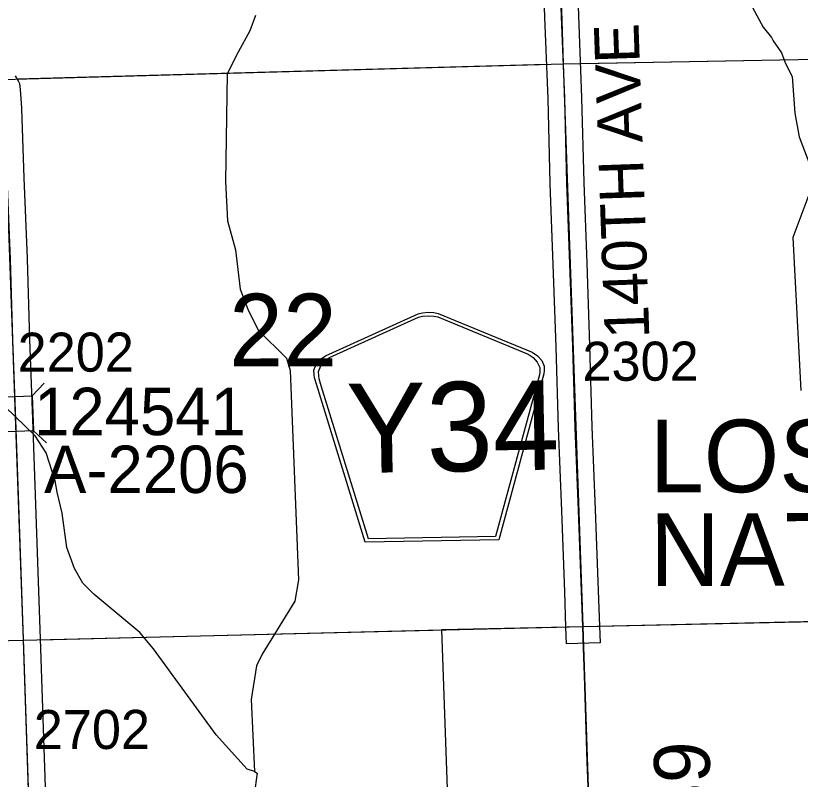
# Model space of a CAD drawing. Extents: x 128.7 to 185.5, y -21.4 to 12.6.
# Drawn here: x 136.899 to 138.305, y 0.151 to 1.519 of the extents above; entities that cross this region are included whole.
import ezdxf

# ---------------------------------------------------------------- set-up
doc = ezdxf.new("R2010")
doc.units = 0
for name, color, linetype in [('tdCoCityStreetMajor', 7, 'Continuous'), ('tdCoCorpBndry', 7, 'Continuous'), ('tdCoCorpTxt', 7, 'Continuous'), ('tdCoHydroRiver', 7, 'Continuous'), ('tdCoSecRdNmbr', 7, 'Continuous'), ('tdCoSecRdTxt', 7, 'Continuous'), ('tdCoSecRteBand', 7, 'Continuous'), ('tdCoSecRteCL', 7, 'Continuous'), ('tdCoSectLine', 7, 'Continuous'), ('tdCoSectLinePart', 7, 'Continuous'), ('tdCoSectNmbr', 7, 'Continuous'), ('tdCoShieldCoRte', 7, 'Continuous'), ('tdCoStrucSec', 7, 'Continuous'), ('tdCoStrucSecCoName', 7, 'Continuous'), ('tdCoStrucSecFHWANum', 7, 'Continuous'), ('tdCoSurfGravel', 7, 'Continuous'), ('tdStHwyPriRefPost1', 7, 'Continuous')]:
    doc.layers.add(name, color=color, linetype=linetype)

msp = doc.modelspace()

# ---------------------------------------------------------------- linework, layer by layer
at = {"layer": 'tdCoCityStreetMajor'}
msp.add_lwpolyline([(137.9414, -0.3251), (137.9368, -0.2262), (137.9351, -0.1754), (137.9338, -0.1383), (137.9334, -0.1278), (137.9324, -0.0873), (137.9323, -0.0812), (137.9317, -0.0452), (137.9292, 0.0364), (137.9233, 0.1824), (137.9181, 0.3378), (137.9165, 0.386), (137.9152, 0.4248)], dxfattribs=at)
at = {"layer": 'tdCoCorpBndry'}
msp.add_lwpolyline([(138.4161, 0.4355), (138.4281, 0.0937), (138.4513, -0.5685), (138.4215, -0.5692), (138.4132, -0.5694), (138.4044, -0.5696), (138.3107, -0.5717), (138.2841, -0.5724), (138.1996, -0.5746), (138.1686, -0.5754), (138.1326, -0.5766), (138.0686, -0.5788), (138.0194, -0.5806), (137.949, -0.582), (137.888, -0.5833), (137.7674, -0.586), (137.6988, -0.5877), (137.6808, -0.0848), (137.6628, 0.4195), (137.9152, 0.4248)], close=True, dxfattribs=at)
at = {"layer": 'tdCoHydroRiver'}
for points in [[(138.1849, 1.5979), (138.2385, 1.4986), (138.2533, 1.4801), (138.2566, 1.4739), (138.2715, 1.4523), (138.2784, 1.4336), (138.2902, 1.4103), (138.2954, 1.3442), (138.303, 1.3018), (138.3219, 1.2519)], [(137.3289, 1.5191), (137.3187, 1.4919), (137.2979, 1.4534), (137.2785, 1.4149), (137.2751, 1.2223), (137.2789, 1.1514), (137.2931, 1.0998), (137.3017, 1.0291), (137.3154, 0.9932), (137.3339, 0.9559), (137.3844, 0.9054), (137.3914, 0.8836), (137.4063, 0.5085), (137.3996, 0.4704), (137.341, 0.3755), (137.3306, 0.3546), (137.3215, 0.2944), (137.3271, 0.1651), (137.3319, 0.1621), (137.3268, 0.1241)], [(138.3219, 1.203), (138.2913, 1.1216), (138.3062, 0.8475)], [(137.3271, 0.1651), (137.3143, 0.1695), (137.2587, 0.2309), (137.1466, 0.3852), (137.122, 0.4144), (137.0394, 0.4828), (137.0199, 0.5027), (137.0048, 0.529), (136.991, 0.5665), (136.9828, 0.6278), (136.9738, 0.6654), (136.97, 0.6858), (136.9542, 0.7358), (136.9343, 0.7667), (136.8806, 0.8187)]]:
    msp.add_lwpolyline(points, dxfattribs=at)
at = {"layer": 'tdCoSecRteBand'}
for points in [[(137.8862, 0.3939), (137.8852, 0.4239), (137.8832, 0.4874), (137.8777, 0.632), (137.8718, 0.7802), (137.8718, 0.7804), (137.8718, 0.7805), (137.8674, 0.9262), (137.8624, 1.0736), (137.857, 1.218), (137.857, 1.2182), (137.857, 1.2184), (137.8531, 1.3701), (137.8474, 1.5164), (137.8474, 1.5164), (137.8474, 1.5165), (137.8449, 1.5865)], [(137.905, 1.5865), (137.9074, 1.5186), (137.913, 1.3722), (137.913, 1.372), (137.913, 1.3718), (137.917, 1.2201), (137.9224, 1.0758), (137.9224, 1.0757), (137.9224, 1.0756), (137.9273, 0.9282), (137.9273, 0.9281), (137.9273, 0.9281), (137.9318, 0.7825), (137.9377, 0.6344), (137.9377, 0.6344), (137.9377, 0.6343), (137.9431, 0.4896), (137.9431, 0.4895), (137.9431, 0.4894), (137.9452, 0.4258), (137.9462, 0.3958), (137.8862, 0.3939)], [(136.8988, 1.4112), (136.9005, 1.4085), (136.9016, 1.4069), (136.9024, 1.4052), (136.9038, 1.4024), (136.9062, 1.3975), (136.9067, 1.3921), (136.9072, 1.3869), (136.9072, 1.3867), (136.9072, 1.3866), (136.9099, 1.3538), (136.91, 1.353), (136.91, 1.3523), (136.9142, 1.2283), (136.9198, 1.0839), (136.9199, 1.0837), (136.9199, 1.0836), (136.924, 0.9388), (136.9297, 0.7964), (136.9297, 0.7963), (136.9297, 0.7962), (136.9344, 0.6606), (136.9344, 0.6606), (136.9344, 0.6606), (136.9391, 0.5232), (136.944, 0.3854), (136.944, 0.3854), (136.944, 0.3853), (136.9487, 0.2428), (136.9534, 0.1018)]]:
    msp.add_lwpolyline(points, dxfattribs=at)
at = {"layer": 'tdCoSecRteCL'}
for points in [[(137.9152, 0.4248), (137.9131, 0.4884), (137.9077, 0.6332), (137.9018, 0.7814), (137.8974, 0.9272), (137.8924, 1.0746), (137.887, 1.2191), (137.8831, 1.3711), (137.8774, 1.5175), (137.8749, 1.5876)], [(136.931, -0.097), (136.9283, -0.0364), (136.9266, 0.0149), (136.9234, 0.1007), (136.9187, 0.2418), (136.914, 0.3843), (136.9091, 0.5222), (136.9044, 0.6595), (136.8997, 0.7952), (136.8941, 0.9377)]]:
    msp.add_lwpolyline(points, dxfattribs=at)
at = {"layer": 'tdCoSectLine'}
for points in [[(137.8493, 2.4294), (137.8803, 1.4327)], [(137.8803, 1.4327), (138.8835, 1.451)], [(136.8772, 1.4049), (137.8803, 1.4327)], [(137.8803, 1.4327), (137.9154, 0.425)], [(136.8772, 1.4049), (136.9131, 0.4007)], [(137.9154, 0.425), (138.9176, 0.4476)], [(136.9131, 0.4007), (137.9154, 0.425)], [(137.9154, 0.425), (137.9486, -0.582)], [(135.9118, 0.3773), (136.9131, 0.4007)], [(136.9131, 0.4007), (136.9465, -0.6032)]]:
    msp.add_lwpolyline(points, dxfattribs=at)
at = {"layer": 'tdCoSectLinePart'}
for points in [[(137.9104, 1.4333), (138.8539, 1.4504)], [(136.9014, 1.4056), (137.8504, 1.4319)], [(137.9447, 0.4257), (138.8878, 0.447)], [(137.8523, 0.4235), (137.8847, 0.4243)], [(136.9426, 0.4014), (137.6624, 0.4189)]]:
    msp.add_lwpolyline(points, dxfattribs=at)
at = {"layer": 'tdCoShieldCoRte'}
for points in [[(137.5257, 0.5759), (137.4388, 0.8573), (137.4347, 0.8704), (137.4339, 0.8763), (137.4337, 0.8841), (137.4378, 0.8945), (137.4449, 0.9031), (137.4544, 0.9099), (137.6204, 0.9852), (137.6279, 0.9869), (137.6383, 0.988), (137.6487, 0.9873), (137.6562, 0.9858), (137.8248, 0.9164), (137.8344, 0.9099), (137.8419, 0.9015), (137.8463, 0.8913), (137.8464, 0.8835), (137.8458, 0.8776), (137.8422, 0.8643), (137.7652, 0.5801)], [(137.5314, 0.5823), (137.4469, 0.8562), (137.443, 0.8687), (137.4422, 0.8744), (137.442, 0.8819), (137.4459, 0.8918), (137.4528, 0.9001), (137.4618, 0.9067), (137.6212, 0.9789), (137.6284, 0.9806), (137.6384, 0.9817), (137.6484, 0.981), (137.6556, 0.9795), (137.8174, 0.9129), (137.8267, 0.9066), (137.8338, 0.8986), (137.8381, 0.8888), (137.8382, 0.8813), (137.8376, 0.8756), (137.8341, 0.8629), (137.7592, 0.5863)]]:
    msp.add_lwpolyline(points, close=True, dxfattribs=at)
at = {"layer": 'tdCoStrucSec'}
for p, q in [((136.929, 0.838), (136.9502, 0.861)), ((136.9315, 0.7754), (136.9545, 0.7542))]:
    msp.add_line(p, q, dxfattribs=at)
msp.add_lwpolyline([(136.8689, 0.7729), (136.8664, 0.8355), (136.929, 0.838), (136.9315, 0.7754)], close=True, dxfattribs=at)
at = {"layer": 'tdCoSurfGravel'}
for points in [[(137.9152, 0.4248), (137.9131, 0.4884), (137.9077, 0.6332), (137.9018, 0.7814), (137.8974, 0.9272), (137.8924, 1.0746), (137.887, 1.2191), (137.8831, 1.3711), (137.8774, 1.5175), (137.8749, 1.5876)], [(136.931, -0.097), (136.9283, -0.0364), (136.9266, 0.0149), (136.9234, 0.1007), (136.9187, 0.2418), (136.914, 0.3843), (136.9091, 0.5222), (136.9044, 0.6595), (136.8997, 0.7952), (136.8941, 0.9377), (136.8899, 1.0827), (136.8842, 1.2272), (136.88, 1.3513), (136.8773, 1.3841), (136.8768, 1.3893), (136.8754, 1.3921), (136.8737, 1.3948), (136.8716, 1.3972), (136.8693, 1.3993), (136.8667, 1.4012), (136.8639, 1.4027), (136.8624, 1.4032)]]:
    msp.add_lwpolyline(points, dxfattribs=at)

# ---------------------------------------------------------------- texts
at = {"layer": 'tdCoCorpTxt'}
for s, p in [('LOST', (138.0354, 0.6652)), ('NATION', (138.0357, 0.4976))]:
    msp.add_text(s, height=0.13, rotation=0.1056, dxfattribs=at).set_placement(p)
at = {"layer": 'tdCoSecRdNmbr'}
for s, rotation, p in [('2202', 0.1046, (136.903, 0.8812)), ('2302', 0.1054, (137.9148, 0.865)), ('2702', 0.1046, (136.9319, 0.2054))]:
    msp.add_text(s, height=0.07, rotation=rotation, dxfattribs=at).set_placement(p)
at = {"layer": 'tdCoSecRdTxt'}
msp.add_text('140TH AVE', height=0.08, rotation=92, dxfattribs=at).set_placement((138.0347, 0.9417))
at = {"layer": 'tdCoSectNmbr'}
msp.add_text('22', height=0.13, rotation=0.105, dxfattribs=at).set_placement((137.2818, 0.8908))
at = {"layer": 'tdCoShieldCoRte'}
msp.add_text('Y34', height=0.16, rotation=1, dxfattribs=at).set_placement((137.4936, 0.6996))
at = {"layer": 'tdCoStrucSecCoName'}
msp.add_text('A-2206', height=0.085, dxfattribs=at).set_placement((136.9503, 0.6641))
at = {"layer": 'tdCoStrucSecFHWANum'}
msp.add_text('124541', height=0.085, dxfattribs=at).set_placement((136.9325, 0.7677))
at = {"layer": 'tdStHwyPriRefPost1'}
msp.add_text('‒‒39', height=0.1, rotation=90, dxfattribs=at).set_placement((138.1429, -0.0784))

doc.saveas('drawing.dxf')
